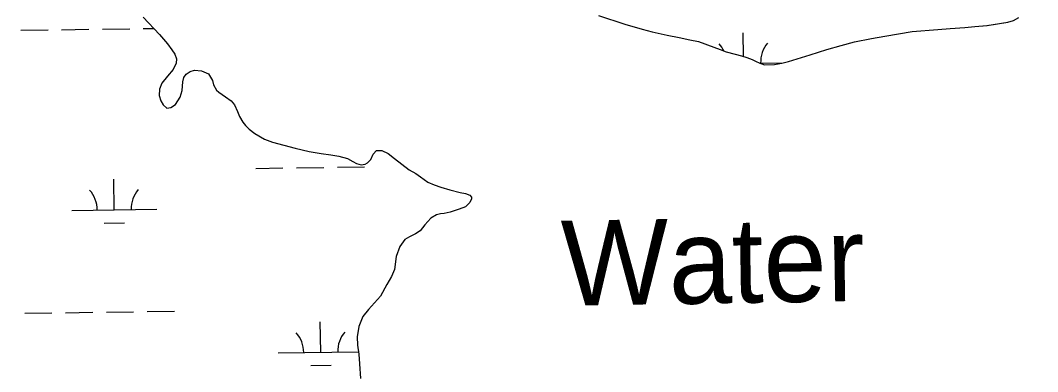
# Model space of a CAD drawing. Extents: x 3767014 to 3805179, y 361544 to 387384.
# Drawn here: x 3785865 to 3787061, y 368867 to 369279 of the extents above; entities that cross this region are included whole.
import ezdxf

# ---------------------------------------------------------------- set-up
doc = ezdxf.new("R2010")
doc.units = 0
for name, color, linetype in [('V-RIVR-EDGE', 7, 'Continuous'), ('V-RIVR-IDEN', 7, 'Continuous'), ('V-TOPO-SHOR', 7, 'Continuous'), ('V-WETL-SWMP', 7, 'Continuous')]:
    doc.layers.add(name, color=color, linetype=linetype)

msp = doc.modelspace()

# ---------------------------------------------------------------- linework, layer by layer
at = {"layer": 'V-RIVR-EDGE'}
msp.add_spline([(3785266.865, 377529.211), (3785342.8, 377494.248), (3785391.258, 377467.439), (3785439.72, 377442.249), (3785475.246, 377418.707), (3785525.316, 377389.469), (3785575.383, 377359.422), (3785621.413, 377331.811), (3785722.351, 377269.288), (3785796.661, 377231.094), (3785852.385, 377199.415), (3785928.324, 377166.069), (3785964.678, 377149.804), (3786028.506, 377124.576), (3786060.018, 377113.175), (3786092.316, 377092.068), (3786117.34, 377073.405), (3786135.083, 377053.143), (3786154.458, 377039.347), (3786176.258, 377024.735), (3786206.946, 377006.867), (3786256.211, 376979.248), (3786328.098, 376942.677), (3786374.949, 376919.917), (3786491.265, 376862.208), (3786553.467, 376833.749), (3786619.713, 376805.279), (3786729.589, 376759.718), (3786796.656, 376736.099), (3786845.136, 376718.187), (3786867.767, 376712.469), (3787003.51, 376661.992), (3787089.16, 376631.048), (3787163.496, 376603.367), (3787230.559, 376578.13), (3787257.223, 376568.359), (3787300.044, 376551.27), (3787354.992, 376532.533), (3787409.127, 376512.181), (3787544.074, 376466.558), (3787612.756, 376442.126), (3787657.197, 376425.841), (3787730.724, 376398.162), (3787781.63, 376380.244), (3787834.96, 376361.511), (3787891.524, 376341.961), (3787940, 376322.432), (3787998.976, 376297.215), (3788050.697, 376281.721), (3788117.768, 376259.719), (3788176.757, 376240.164), (3788221.198, 376223.879), (3788259.981, 376209.226), (3788406.252, 376164.383), (3788541.215, 376125.23), (3788606.67, 376104.041), (3788679.39, 376077.173), (3788748.889, 376055.974), (3788871.693, 376005.528), (3788969.454, 375966.467), (3789047.013, 375933.926), (3789119.723, 375903.014), (3789155.253, 375881.09), (3789182.716, 375867.274), (3789214.225, 375854.256), (3789257.04, 375834.74), (3789281.286, 375828.21), (3789303.105, 375821.686), (3789328.955, 375809.491), (3789367.724, 375789.177), (3789414.577, 375767.225), (3789468.708, 375745.255), (3789509.105, 375728.981), (3789555.157, 375710.266), (3789585.849, 375694.015), (3789620.578, 375675.328), (3789681.97, 375646.062), (3789753.859, 375610.3), (3789792.633, 375591.603), (3789842.712, 375566.408), (3789897.64, 375539.584), (3789938.019, 375516.03), (3789968.727, 375506.25), (3790004.289, 375497.265), (3790030.972, 375494.773), (3790047.128, 375487.455), (3790077.007, 375469.589), (3790124.633, 375433.077), (3790192.442, 375382.768), (3790252.165, 375332.478), (3790290.91, 375302.459), (3790337.741, 375271.611), (3790406.357, 375220.491), (3790469.329, 375175.855), (3790570.248, 375106.054), (3790647.751, 375050.868), (3790691.367, 375028.115), (3790744.667, 374997.251), (3790806.838, 374955.852), (3790873.863, 374915.249), (3790932, 374877.903), (3791002.231, 374825.97), (3791052.265, 374782.175), (3791082.927, 374753.793), (3791131.331, 374705.149), (3791170.05, 374664.616), (3791192.631, 374638.681), (3791220.891, 374620.01), (3791288.67, 374557.569), (3791322.577, 374533.223), (3791362.944, 374504.817), (3791396.042, 374480.473), (3791434.785, 374449.645), (3791482.407, 374411.517), (3791534.052, 374365.291), (3791646.192, 374254.216), (3791707.514, 374196.644), (3791738.968, 374161.791), (3791773.65, 374123.694), (3791803.497, 374092.888), (3791829.321, 374070.18), (3791830.912, 374059.662), (3791837.316, 374032.958), (3791849.409, 374017.562), (3791884.123, 373992.405), (3791930.977, 373971.262), (3791954.393, 373955.838), (3791993.134, 373924.202), (3792026.979, 373874.785), (3792047.912, 373836.722), (3792063.186, 373799.482), (3792086.509, 373746.857), (3792112.249, 373690.181), (3792141.261, 373648.864), (3792158.993, 373624.558), (3792177.552, 373607.528), (3792214.702, 373586.409), (3792255.083, 373563.665), (3792301.119, 373538.48), (3792346.34, 373510.871), (3792382.671, 373485.71), (3792422.225, 373455.689), (3792479.537, 373411.875), (3792548.144, 373356.711), (3792619.168, 373298.307), (3792672.431, 373252.077), (3792709.534, 373212.357), (3792750.656, 373162.113), (3792839.385, 373068.08), (3792888.572, 373008.92), (3792945.027, 372945.699), (3792999.062, 372884.91), (3793053.898, 372820.884), (3793149.89, 372720.363), (3793208.761, 372653.092), (3793261.195, 372598.777), (3793315.232, 372538.796), (3793358.792, 372493.399), (3793409.592, 372432.618), (3793462.809, 372367.787), (3793498.283, 372323.219), (3793536.997, 372280.26), (3793578.124, 372232.443), (3793604.724, 372196.792), (3793668.438, 372125.466), (3793703.128, 372090.604), (3793760.41, 372034.66), (3793806.384, 371984.404), (3793839.438, 371942.268), (3793939.427, 371823.136), (3793981.333, 371763.186), (3794029.674, 371688.662), (3794050.609, 371651.408), (3794073.177, 371620.62), (3794178.796, 371488.535), (3794237.625, 371404.28), (3794268.243, 371358.106), (3794301.293, 371314.353), (3794332.724, 371269.794), (3794395.613, 371192), (3794429.476, 371149.862), (3794472.201, 371093.953), (3794523.788, 371024.274), (3794601.175, 370922.181), (3794640.679, 370871.942), (3794687.421, 370805.509), (3794733.389, 370752.828), (3794829.339, 370635.323), (3794895.463, 370557.521), (3794959.948, 370470.826), (3795013.158, 370403.569), (3795070.394, 370329.023), (3795159.854, 370203.448), (3795225.98, 370126.454), (3795296.13, 370041.363), (3795379.18, 369940.065), (3795459.001, 369841.201), (3795508.163, 369772.337), (3795554.103, 369708.333), (3795661.315, 369566.538), (3795715.338, 369500.897), (3795762.105, 369444.169), (3795798.366, 369390.703), (3795915.247, 369234.327), (3795963.601, 369165.465), (3796028.082, 369077.153), (3796043.387, 369052.853), (3796054.672, 369037.459), (3796077.242, 369007.48), (3796148.213, 368927.239), (3796183.677, 368878.627), (3796226.382, 368814.631), (3796275.531, 368740.105), (3796314.222, 368688.25), (3796353.714, 368633.158), (3796401.268, 368567.533), (3796456.873, 368487.33), (3796513.292, 368409.551), (3796545.533, 368365.8), (3796626.113, 368246.716), (3796670.449, 368188.377), (3796704.298, 368140.578), (3796751.041, 368074.145), (3796787.308, 368023.105), (3796838.907, 367958.278), (3796844.528, 367942.09), (3796845.295, 367925.104), (3796846.094, 367921.059), (3796852.559, 367919.425), (3796863.071, 367918.59), (3796875.166, 367904.003), (3796903.398, 367874.01), (3796931.629, 367844.017), (3796952.579, 367812.424), (3796982.392, 367767.87), (3797007.371, 367730.606), (3797037.194, 367690.095), (3797062.185, 367657.684), (3797075.869, 367631.77), (3797095.223, 367609.078), (3797126.665, 367569.372), (3797156.484, 367527.244), (3797212.099, 367451.085), (3797254.808, 367388.706), (3797302.183, 367327.228)], degree=3, dxfattribs=at)
at = {"layer": 'V-TOPO-SHOR'}
for points in [[(3786009.386, 369283.278), (3786028.961, 369262.921), (3786038.081, 369251.841), (3786043.369, 369244.796), (3786046.644, 369239.567), (3786048.641, 369234.308), (3786048.278, 369229.088), (3786044.727, 369221.629), (3786038.231, 369213.996), (3786031.462, 369205.472), (3786028.777, 369198.722), (3786028.376, 369191.044), (3786030.499, 369184.705), (3786032.973, 369180.048), (3786037.487, 369176.425), (3786042.286, 369177.134), (3786047.412, 369180.601), (3786053.099, 369189.098), (3786055.559, 369197.024), (3786056.388, 369207.17), (3786057.539, 369212.31), (3786060.095, 369216.306), (3786064.639, 369219.368), (3786069.811, 369220.969)], [(3786545.012, 369285.139), (3786576.013, 369275.133), (3786596.243, 369268.972), (3786608.164, 369266.132), (3786625.597, 369262.253), (3786639.575, 369259.365), (3786652.28, 369256.545), (3786662.418, 369254.542), (3786680.5, 369248.134), (3786688.116, 369245.091), (3786695.038, 369242.42), (3786705.782, 369239.649), (3786712.883, 369237.671), (3786719.492, 369235.776), (3786725.717, 369233.483), (3786730.385, 369230.953), (3786733.754, 369229.37), (3786740.076, 369227.177), (3786751.918, 369227.568), (3786760.3, 369229.145), (3786768.187, 369231.103), (3786793.65, 369239.078), (3786813.382, 369245.148), (3786830.106, 369250.065), (3786845.777, 369254.077), (3786866.051, 369258.104), (3786881.558, 369260.739), (3786913.644, 369266.232), (3786944.045, 369268.649), (3786958.409, 369269.982), (3786975.723, 369270.9), (3786987.349, 369272.069), (3787001.708, 369273.599), (3787026.2, 369277.336), (3787033.004, 369279.464), (3787038.998, 369282.649)], [(3786069.811, 369220.969), (3786077.992, 369220.091), (3786086.242, 369216.46), (3786091.055, 369208.616), (3786092.353, 369203.832), (3786095.656, 369197.423), (3786098.567, 369195.038), (3786106.275, 369189.428), (3786112.972, 369184.974), (3786117.115, 369180.357), (3786120.462, 369172.28), (3786122.764, 369166.636), (3786126.764, 369159.951), (3786130.01, 369155.902), (3786134.339, 369151.683), (3786140.958, 369146.441), (3786152.03, 369139.932), (3786161.758, 369136.139), (3786188.175, 369129.321), (3786204.882, 369125.508), (3786219.005, 369122.907), (3786230.251, 369121.316), (3786239.725, 369119.782), (3786249.625, 369116.978), (3786255.9, 369113.693), (3786260.385, 369111.248), (3786265.933, 369109.515), (3786270.429, 369110.611), (3786273.148, 369111.858), (3786277.181, 369115.79), (3786279.97, 369122.25), (3786283.993, 369126.577), (3786290.19, 369126.434), (3786297.649, 369122.981), (3786305.071, 369116.972), (3786322.497, 369103.932), (3786330.085, 369099.304), (3786335.684, 369095.411), (3786344.386, 369089.432), (3786351.644, 369086.074), (3786359.476, 369083.514), (3786370.17, 369080.337), (3786382.241, 369077.196), (3786388.568, 369075.778), (3786393.733, 369073.878), (3786395.559, 369071.467), (3786395.701, 369069.704), (3786393.747, 369065.336), (3786388.57, 369060.3), (3786381.275, 369057.566), (3786370.559, 369054.061), (3786363.631, 369052.319), (3786359.22, 369052.112), (3786354.341, 369050.813), (3786347.954, 369047.121), (3786340.687, 369039.185), (3786335.066, 369032.273), (3786329.855, 369028.511), (3786322.577, 369025.09), (3786317.258, 369021.818), (3786311.368, 369013.818), (3786307.145, 369001.932), (3786304.974, 368986.463), (3786301.636, 368978.525), (3786295.982, 368968.961), (3786288.658, 368955.428), (3786274.322, 368939.56), (3786267.94, 368931.548), (3786263.033, 368919.547), (3786261.075, 368907.423), (3786261.704, 368897.815), (3786263.148, 368887.051), (3786263.918, 368875.779), (3786265.032, 368858.527)]]:
    msp.add_lwpolyline(points, dxfattribs=at)
at = {"layer": 'V-WETL-SWMP'}
for p, q in [((3786009.386, 369283.278), (3786028.961, 369262.92)), ((3785865.722, 369267.853), (3785897.719, 369268.297)), ((3785913.718, 369268.52), (3785945.715, 369268.964)), ((3785961.713, 369269.186), (3785993.71, 369269.631)), ((3786009.708, 369269.853), (3786022.129, 369270.026)), ((3786028.961, 369262.92), (3786038.082, 369251.84)), ((3786715.453, 369236.935), (3786715.064, 369264.917)), ((3786038.082, 369251.84), (3786043.368, 369244.795)), ((3786043.368, 369244.795), (3786046.643, 369239.567)), ((3786046.643, 369239.567), (3786048.64, 369234.308)), ((3786048.278, 369229.088), (3786044.726, 369221.628)), ((3786048.64, 369234.308), (3786048.278, 369229.088)), ((3786734.306, 369229.181), (3786761.985, 369229.565)), ((3786044.726, 369221.628), (3786038.23, 369213.996)), ((3786057.54, 369212.31), (3786060.095, 369216.306)), ((3786060.095, 369216.306), (3786064.64, 369219.367)), ((3786064.64, 369219.367), (3786069.811, 369220.969)), ((3786069.811, 369220.969), (3786077.992, 369220.09)), ((3786077.992, 369220.09), (3786086.241, 369216.46)), ((3786086.241, 369216.46), (3786091.055, 369208.616)), ((3786031.461, 369205.473), (3786028.777, 369198.722)), ((3786038.23, 369213.996), (3786031.461, 369205.473)), ((3786055.558, 369197.024), (3786056.389, 369207.17)), ((3786056.389, 369207.17), (3786057.54, 369212.31)), ((3786091.055, 369208.616), (3786092.353, 369203.831)), ((3786092.353, 369203.831), (3786095.657, 369197.424)), ((3786028.777, 369198.722), (3786028.376, 369191.044)), ((3786053.099, 369189.098), (3786055.558, 369197.024)), ((3786095.657, 369197.424), (3786098.567, 369195.038)), ((3786098.567, 369195.038), (3786106.275, 369189.429)), ((3786028.376, 369191.044), (3786030.499, 369184.706)), ((3786030.499, 369184.706), (3786032.973, 369180.049)), ((3786032.973, 369180.049), (3786037.487, 369176.425)), ((3786042.286, 369177.133), (3786047.411, 369180.602)), ((3786047.411, 369180.602), (3786053.099, 369189.098)), ((3786106.275, 369189.429), (3786112.972, 369184.974)), ((3786112.972, 369184.974), (3786117.116, 369180.357)), ((3786117.116, 369180.357), (3786120.462, 369172.28)), ((3786037.487, 369176.425), (3786042.286, 369177.133)), ((3786120.462, 369172.28), (3786122.764, 369166.635)), ((3786122.764, 369166.635), (3786126.763, 369159.951)), ((3786126.763, 369159.951), (3786130.009, 369155.902)), ((3786130.009, 369155.902), (3786134.34, 369151.684)), ((3786134.34, 369151.684), (3786140.958, 369146.44)), ((3786140.958, 369146.44), (3786152.03, 369139.931)), ((3786152.03, 369139.931), (3786161.758, 369136.14)), ((3786161.758, 369136.14), (3786188.174, 369129.321)), ((3786188.174, 369129.321), (3786204.882, 369125.507)), ((3786204.882, 369125.507), (3786219.005, 369122.906)), ((3786219.005, 369122.906), (3786230.251, 369121.316)), ((3786230.251, 369121.316), (3786239.726, 369119.781)), ((3786239.726, 369119.781), (3786249.626, 369116.978)), ((3786277.181, 369115.791), (3786279.971, 369122.249)), ((3786279.971, 369122.249), (3786283.993, 369126.576)), ((3786283.993, 369126.576), (3786290.19, 369126.434)), ((3786290.19, 369126.434), (3786297.648, 369122.981)), ((3786297.648, 369122.981), (3786305.071, 369116.971)), ((3786249.626, 369116.978), (3786255.9, 369113.692)), ((3786255.9, 369113.692), (3786260.385, 369111.247)), ((3786260.385, 369111.247), (3786265.933, 369109.516)), ((3786265.933, 369109.516), (3786270.428, 369110.61)), ((3786270.428, 369110.61), (3786273.149, 369111.857)), ((3786273.149, 369111.857), (3786277.181, 369115.791)), ((3786305.071, 369116.971), (3786322.498, 369103.933)), ((3786141.912, 369105.5), (3786173.909, 369105.944)), ((3786189.907, 369106.166), (3786221.904, 369106.611)), ((3786237.903, 369106.833), (3786269.9, 369107.277)), ((3786322.498, 369103.933), (3786330.084, 369099.304)), ((3786330.084, 369099.304), (3786335.685, 369095.411)), ((3785975.509, 369056.754), (3785975.009, 369092.75)), ((3786335.685, 369095.411), (3786344.386, 369089.433)), ((3786344.386, 369089.433), (3786351.645, 369086.073)), ((3786351.645, 369086.073), (3786359.475, 369083.514)), ((3786359.475, 369083.514), (3786370.17, 369080.337)), ((3786370.17, 369080.337), (3786382.241, 369077.195)), ((3786382.241, 369077.195), (3786388.568, 369075.778)), ((3786388.568, 369075.778), (3786393.733, 369073.877)), ((3786393.733, 369073.877), (3786395.559, 369071.468)), ((3786388.57, 369060.299), (3786381.274, 369057.566)), ((3786393.747, 369065.336), (3786388.57, 369060.299)), ((3786395.701, 369069.704), (3786393.747, 369065.336)), ((3786395.559, 369071.468), (3786395.701, 369069.704)), ((3785925.514, 369056.059), (3786025.504, 369057.448)), ((3786354.342, 369050.814), (3786347.953, 369047.121)), ((3786359.219, 369052.112), (3786354.342, 369050.814)), ((3786363.632, 369052.319), (3786359.219, 369052.112)), ((3786370.56, 369054.061), (3786363.632, 369052.319)), ((3786381.274, 369057.566), (3786370.56, 369054.061)), ((3785963.724, 369041.157), (3785987.722, 369041.491)), ((3786340.687, 369039.185), (3786335.065, 369032.272)), ((3786347.953, 369047.121), (3786340.687, 369039.185)), ((3786322.577, 369025.091), (3786317.258, 369021.818)), ((3786329.856, 369028.511), (3786322.577, 369025.091)), ((3786335.065, 369032.272), (3786329.856, 369028.511)), ((3786311.368, 369013.818), (3786307.145, 369001.931)), ((3786317.258, 369021.818), (3786311.368, 369013.818)), ((3786307.145, 369001.931), (3786304.974, 368986.463)), ((3786301.636, 368978.526), (3786295.981, 368968.961)), ((3786304.974, 368986.463), (3786301.636, 368978.526)), ((3786295.981, 368968.961), (3786288.657, 368955.427)), ((3786288.657, 368955.427), (3786274.322, 368939.56)), ((3785870.343, 368935.21), (3785902.34, 368935.655)), ((3785918.338, 368935.877), (3785950.335, 368936.321)), ((3785966.334, 368936.543), (3785998.331, 368936.988)), ((3786014.329, 368937.21), (3786046.326, 368937.655)), ((3786267.941, 368931.548), (3786263.034, 368919.547)), ((3786274.322, 368939.56), (3786267.941, 368931.548)), ((3786218.33, 368889.297), (3786217.83, 368925.294)), ((3786263.034, 368919.547), (3786261.075, 368907.422)), ((3786261.075, 368907.422), (3786261.705, 368897.816)), ((3786261.705, 368897.816), (3786263.149, 368887.051)), ((3786168.335, 368888.603), (3786262.765, 368889.914)), ((3786263.149, 368887.051), (3786263.919, 368875.779)), ((3786206.546, 368873.701), (3786230.544, 368874.034)), ((3786263.919, 368875.779), (3786265.032, 368858.527))]:
    msp.add_line(p, q, dxfattribs=at)
msp.add_lwpolyline([(3786545.012, 369285.14), (3786576.013, 369275.132), (3786596.243, 369268.972), (3786608.165, 369266.132), (3786625.596, 369262.253), (3786639.575, 369259.366), (3786652.28, 369256.546), (3786662.417, 369254.543), (3786680.499, 369248.134), (3786688.116, 369245.09), (3786695.038, 369242.421), (3786705.782, 369239.65), (3786712.882, 369237.67), (3786719.491, 369235.777), (3786725.718, 369233.482), (3786730.384, 369230.953), (3786733.753, 369229.371), (3786740.076, 369227.176), (3786751.917, 369227.567), (3786760.301, 369229.145), (3786768.186, 369231.103), (3786793.65, 369239.077), (3786813.383, 369245.147), (3786830.107, 369250.066), (3786845.777, 369254.077), (3786866.05, 369258.103), (3786881.557, 369260.739), (3786913.645, 369266.233), (3786944.045, 369268.648), (3786958.41, 369269.983), (3786975.723, 369270.9), (3786987.349, 369272.068), (3787001.709, 369273.598), (3787026.2, 369277.337), (3787033.004, 369279.464), (3787038.997, 369282.649)], dxfattribs=at)
for centre, start, end in [((3786660.32, 369228.628), 24.931664, 41.567696), ((3786770.796, 369230.162), 140.024034, 181.567692), ((3785920.265, 369056.461), 0.024037, 41.567696), ((3786030.74, 369057.996), 140.024034, 181.567693), ((3786163.086, 368889.005), 0.024037, 41.567696), ((3786273.561, 368890.539), 140.024034, 181.567693)]:
    msp.add_arc(centre, 35.246, start, end, dxfattribs=at)

# ---------------------------------------------------------------- texts
at = {"layer": 'V-RIVR-IDEN'}
msp.add_text('Water', height=100, rotation=0.948572, dxfattribs=at).set_placement((3786501.876, 368943.926))

doc.saveas('drawing.dxf')
